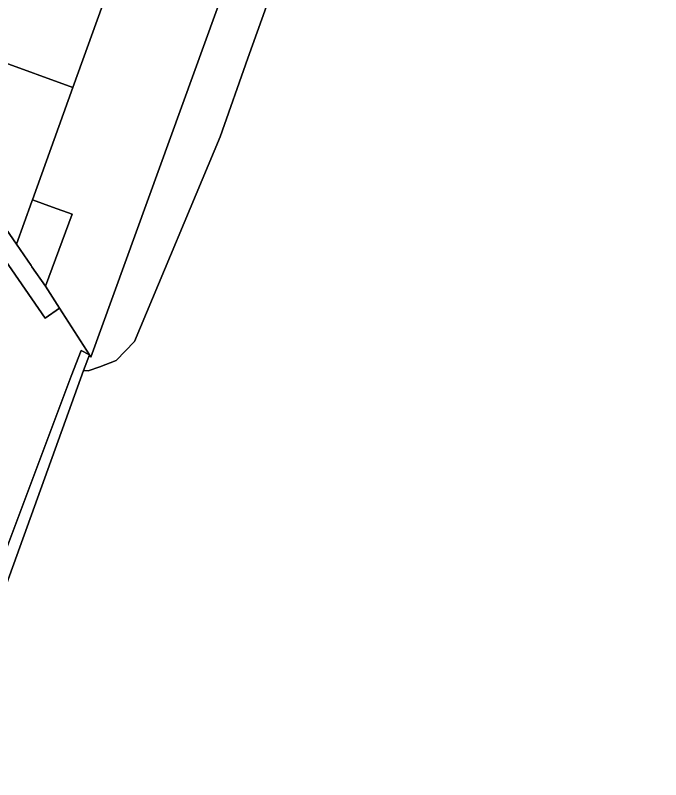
# Model space of a CAD drawing. Extents: x 155275 to 156265, y 382654 to 383635.
# Drawn here: x 155797.88 to 155834.14, y 383415.97 to 383458.92 of the extents above; entities that cross this region are included whole.
import ezdxf

# ---------------------------------------------------------------- set-up
doc = ezdxf.new("R2010")
doc.units = 0
for name, color, linetype in [('IMGEO_Erf', 7, 'Continuous'), ('IMGEO_Groenvoorziening', 7, 'Continuous'), ('IMGEO_Kademuur', 7, 'Continuous'), ('IMGEO_Meer_plas_ven_vijver', 7, 'Continuous'), ('IMGEO_Oever', 7, 'Continuous'), ('IMGEO_Pand', 7, 'Continuous')]:
    doc.layers.add(name, color=color, linetype=linetype)

msp = doc.modelspace()

# ---------------------------------------------------------------- linework, layer by layer
at = {"layer": 'IMGEO_Erf'}
for points in [[(155834.138, 383528.04), (155828.406, 383530.071), (155826.386, 383524.513), (155824.439, 383519.156), (155822.492, 383513.799), (155820.545, 383508.442), (155818.599, 383503.086), (155816.651, 383497.727), (155814.704, 383492.369), (155812.759, 383487.018), (155810.814, 383481.667), (155808.865, 383476.303), (155806.916, 383470.94), (155804.969, 383465.583), (155804.794, 383465.102), (155803.038, 383460.22), (155801.109, 383454.856), (155798.842, 383448.557), (155799.972, 383448.148), (155801.07, 383447.75), (155799.575, 383443.694), (155800.366, 383442.462), (155802.044, 383439.848), (155802.128, 383439.717)], [(155794.142, 383461.972), (155791.792, 383462.828), (155789.443, 383463.684), (155787.734, 383459.039), (155799.563, 383441.901), (155800.366, 383442.462), (155799.575, 383443.694), (155798.819, 383444.792), (155798.769, 383444.864), (155797.945, 383446.061), (155791.667, 383455.179), (155792.668, 383457.927)]]:
    msp.add_lwpolyline(points, close=True, dxfattribs=at)
at = {"layer": 'IMGEO_Groenvoorziening'}
for points in [[(155802.044, 383439.848), (155800.366, 383442.462), (155799.563, 383441.901), (155787.734, 383459.039), (155782.858, 383445.59), (155792.313, 383430.497)], [(155789.67, 383419.875), (155789.407, 383419.506), (155793.222, 383415.974), (155793.465, 383416.67), (155793.028, 383416.849), (155795.838, 383424.87), (155801.017, 383438.651), (155801.583, 383440.095), (155802.044, 383439.848)]]:
    msp.add_lwpolyline(points, dxfattribs=at)
at = {"layer": 'IMGEO_Kademuur'}
msp.add_lwpolyline([(155800.706, 383436.152), (155801.722, 383438.959), (155802.044, 383439.848), (155801.583, 383440.095), (155801.017, 383438.651), (155795.838, 383424.87), (155793.028, 383416.849), (155793.465, 383416.67), (155793.639, 383416.625)], close=True, dxfattribs=at)
at = {"layer": 'IMGEO_Meer_plas_ven_vijver'}
msp.add_lwpolyline([(155817.567, 383475.003), (155810.94, 383456.516), (155809.395, 383452.096), (155804.583, 383440.594), (155803.541, 383439.534), (155802.639, 383439.172), (155801.973, 383438.955), (155801.722, 383438.959), (155800.706, 383436.152), (155793.639, 383416.625)], dxfattribs=at)
at = {"layer": 'IMGEO_Oever'}
msp.add_lwpolyline([(155834.138, 383528.04), (155802.128, 383439.717), (155802.044, 383439.848), (155801.722, 383438.959), (155801.973, 383438.955), (155802.639, 383439.172), (155803.541, 383439.534), (155804.583, 383440.594), (155809.395, 383452.096), (155810.94, 383456.516), (155817.567, 383475.003), (155826.387, 383498.439), (155831.377, 383511.689), (155832.532, 383515.106)], dxfattribs=at)
at = {"layer": 'IMGEO_Pand'}
for points in [[(155803.038, 383460.22), (155794.619, 383463.283), (155794.142, 383461.972), (155792.668, 383457.927), (155801.109, 383454.856)], [(155801.109, 383454.856), (155792.668, 383457.927), (155791.667, 383455.179), (155797.945, 383446.061), (155798.805, 383448.453), (155798.842, 383448.557)], [(155798.842, 383448.557), (155798.805, 383448.453), (155797.945, 383446.061), (155798.769, 383444.864), (155798.819, 383444.792), (155799.575, 383443.694), (155801.07, 383447.75), (155799.972, 383448.148)]]:
    msp.add_lwpolyline(points, close=True, dxfattribs=at)

doc.saveas('drawing.dxf')
